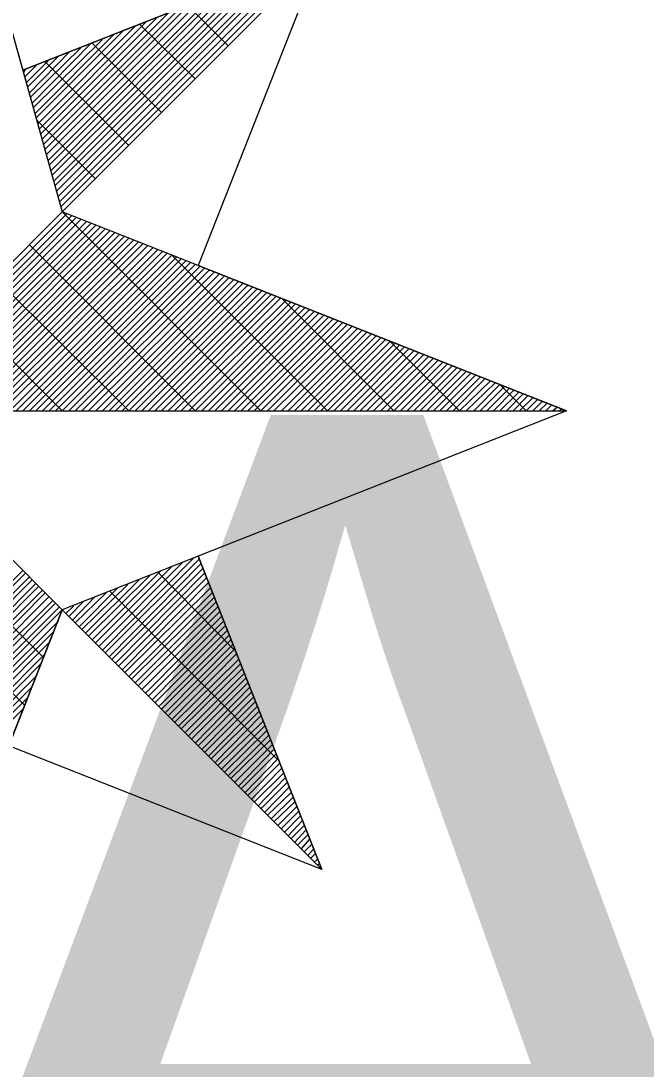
# Model space of a CAD drawing. Extents: x -729889 to -691139, y -995431 to -974354.
# Drawn here: x -725467.438 to -725466.277, y -978452.811 to -978450.867 of the extents above; entities that cross this region are included whole.
import ezdxf

# ---------------------------------------------------------------- set-up
doc = ezdxf.new("R2010")
doc.units = 0
doc.layers.add('Atributy', color=7, linetype='Continuous')
doc.layers.add('Světelný bod se zemním svítidlem', color=7, linetype='Continuous')

# ---------------------------------------------------------------- blocks, each defined once
blk = doc.blocks.new('Světlo')
at = {"layer": 'Světelný bod se zemním svítidlem'}
for p, q in [((0, 1.6939), (0.3687, 0.3687)), ((0, 1.6939), (0.2957, 0.6313)), ((0.8504, 0.8504), (0.2957, 0.6313)), ((0.2957, 0.6313), (0.8504, 0.8504)), ((0.367, 0.3791), (0.8296, 0.8417)), ((0.3687, 0.3687), (0.8504, 0.8504)), ((0.8504, 0.8504), (0.3687, 0.3687)), ((0.8504, 0.8504), (0.6209, 0.2696)), ((0.3583, 0.407), (0.7687, 0.8174)), ((0.3617, 0.3983), (0.7878, 0.8261)), ((0.3635, 0.3878), (0.8087, 0.833)), ((0.353, 0.4261), (0.727, 0.8017)), ((0.3548, 0.4174), (0.7478, 0.8104)), ((0.3443, 0.4557), (0.6661, 0.7774)), ((0.3478, 0.4452), (0.687, 0.7861)), ((0.3496, 0.4365), (0.7078, 0.793)), ((0.3391, 0.4748), (0.6261, 0.7617)), ((0.3426, 0.4643), (0.647, 0.7687)), ((0.3339, 0.4939), (0.5861, 0.7461)), ((0.3374, 0.4852), (0.6052, 0.753)), ((0.6765, 0.6765), (0.6017, 0.7513)), ((0.327, 0.5235), (0.5252, 0.7217)), ((0.3287, 0.513), (0.5443, 0.7287)), ((0.3322, 0.5043), (0.5652, 0.7374)), ((0.32, 0.5426), (0.4835, 0.7061)), ((0.3235, 0.5322), (0.5043, 0.713)), ((0.6157, 0.6157), (0.513, 0.7165)), ((0.313, 0.5704), (0.4226, 0.6817)), ((0.3148, 0.5617), (0.4435, 0.6887)), ((0.3183, 0.5513), (0.4643, 0.6974)), ((0.553, 0.553), (0.4243, 0.6817)), ((0.3078, 0.5896), (0.3826, 0.6661)), ((0.3096, 0.5809), (0.4035, 0.673)), ((0.2991, 0.6191), (0.3217, 0.6417)), ((0.3026, 0.6087), (0.3426, 0.6487)), ((0.3043, 0.6), (0.3617, 0.6574)), ((0.4922, 0.4922), (0.3374, 0.647)), ((0.2957, 0.6313), (0.3687, 0.3687)), ((0.2974, 0.6278), (0.3009, 0.633)), ((0.4313, 0.4296), (0.3217, 0.5391)), ((0.3687, 0.3687), (0, 0)), ((0.3687, 0.3687), (0, 0)), ((0, 0), (0.3687, 0.3687)), ((0.0122, 0), (0.3774, 0.3652)), ((0.0243, 0), (0.3861, 0.3617)), ((0.0365, 0), (0.3948, 0.3583)), ((0.0487, 0), (0.4035, 0.3548)), ((0.0609, 0), (0.4139, 0.3513)), ((1.3043, 0), (0.3687, 0.3687)), ((0.7374, 0), (0.3687, 0.3687)), ((0.073, 0), (0.4226, 0.3478)), ((0.0852, 0), (0.4313, 0.3443)), ((0.0991, 0), (0.44, 0.3409)), ((0.1113, 0), (0.4487, 0.3374)), ((0.1235, 0), (0.4574, 0.3339)), ((0.1357, 0), (0.4661, 0.3304)), ((0.1478, 0), (0.4748, 0.327)), ((0.16, 0), (0.4835, 0.3235)), ((0.1722, 0), (0.4922, 0.32)), ((0.1843, 0), (0.5009, 0.3165)), ((0.1965, 0), (0.5096, 0.313)), ((0.2087, 0), (0.5183, 0.3096)), ((0.2209, 0), (0.527, 0.3061)), ((0.233, 0), (0.5374, 0.3026)), ((0.2452, 0), (0.5461, 0.2991)), ((0.2574, 0), (0.5548, 0.2957)), ((0.2713, 0), (0.5635, 0.2922)), ((0.6157, 0), (0.3078, 0.3078)), ((0.2835, 0), (0.5722, 0.2887)), ((0.2957, 0), (0.5809, 0.2852)), ((0.3078, 0), (0.5896, 0.2817)), ((0.32, 0), (0.5983, 0.2783)), ((0.3322, 0), (0.607, 0.2748)), ((0.8609, 0), (0.5722, 0.2887)), ((0.3443, 0), (0.6157, 0.2713)), ((0.3565, 0), (0.6243, 0.2678)), ((0.3687, 0), (0.633, 0.2643)), ((0.3809, 0), (0.6417, 0.2609)), ((0.393, 0), (0.6504, 0.2574)), ((0.4052, 0), (0.6609, 0.2539)), ((0.6209, 0.2696), (1.3043, 0)), ((0.4922, 0), (0.2452, 0.2452)), ((0.4174, 0), (0.6696, 0.2504)), ((0.4313, 0), (0.6783, 0.247)), ((0.4435, 0), (0.687, 0.2435)), ((0.4557, 0), (0.6957, 0.24)), ((0.4678, 0), (0.7043, 0.2365)), ((0.48, 0), (0.713, 0.233)), ((0.4922, 0), (0.7217, 0.2296)), ((0.5043, 0), (0.7304, 0.2261)), ((0.5165, 0), (0.7391, 0.2226)), ((0.5287, 0), (0.7478, 0.2191)), ((0.5409, 0), (0.7565, 0.2157)), ((0.553, 0), (0.7652, 0.2122)), ((0.5652, 0), (0.7739, 0.2087)), ((0.5774, 0), (0.7843, 0.2052)), ((0.5896, 0), (0.793, 0.2017)), ((0.6035, 0), (0.8017, 0.1983)), ((0.6157, 0), (0.8104, 0.1948)), ((0.9843, 0), (0.7757, 0.2087)), ((0.3687, 0), (0.1843, 0.1843)), ((0.6278, 0), (0.8191, 0.1913)), ((0.64, 0), (0.8278, 0.1878)), ((0.6522, 0), (0.8365, 0.1843)), ((0.6643, 0), (0.8452, 0.1809)), ((0.6765, 0), (0.8539, 0.1774)), ((0.6887, 0), (0.8626, 0.1739)), ((0.7009, 0), (0.8713, 0.1704)), ((0.713, 0), (0.88, 0.167)), ((0.7252, 0), (0.8887, 0.1635)), ((0.7374, 0), (0.8974, 0.16)), ((0.7496, 0), (0.9061, 0.1565)), ((0.7617, 0), (0.9165, 0.153)), ((0.7757, 0), (0.9252, 0.1496)), ((0.7878, 0), (0.9339, 0.1461)), ((0.8, 0), (0.9426, 0.1426)), ((0.8122, 0), (0.9513, 0.1391)), ((0.8243, 0), (0.96, 0.1357)), ((0.8365, 0), (0.9687, 0.1322)), ((0.8487, 0), (0.9774, 0.1287)), ((0.8609, 0), (0.9861, 0.1252)), ((0.873, 0), (0.9948, 0.1217)), ((0.8852, 0), (1.0035, 0.1183)), ((1.1061, 0), (0.9774, 0.1287)), ((0.8974, 0), (1.0122, 0.1148)), ((0.9096, 0), (1.0209, 0.1113)), ((0.9217, 0), (1.0296, 0.1078)), ((0.9339, 0), (1.04, 0.1043)), ((0.9461, 0), (1.0487, 0.1009)), ((0.96, 0), (1.0574, 0.0974)), ((0.9722, 0), (1.0661, 0.0939)), ((0.9843, 0), (1.0748, 0.0904)), ((0.9965, 0), (1.0835, 0.087)), ((1.0087, 0), (1.0922, 0.0835)), ((1.0209, 0), (1.1009, 0.08)), ((1.033, 0), (1.1096, 0.0765)), ((1.0452, 0), (1.1183, 0.073)), ((1.0574, 0), (1.127, 0.0696)), ((1.0696, 0), (1.1357, 0.0661)), ((1.0817, 0), (1.1443, 0.0626)), ((1.0939, 0), (1.153, 0.0591)), ((1.1061, 0), (1.1635, 0.0557)), ((1.1183, 0), (1.1722, 0.0522)), ((1.1322, 0), (1.1809, 0.0487)), ((1.1443, 0), (1.1896, 0.0452)), ((1.1565, 0), (1.1983, 0.0417)), ((1.2296, 0), (1.1809, 0.0487)), ((1.1687, 0), (1.207, 0.0383)), ((1.1809, 0), (1.2157, 0.0348)), ((1.193, 0), (1.2243, 0.0313)), ((1.2052, 0), (1.233, 0.0278)), ((1.2174, 0), (1.2417, 0.0243)), ((1.2296, 0), (1.2504, 0.0209)), ((-1.3043, 0), (1.3043, 0)), ((0.3687, -0.3687), (0, 0)), ((0, 0), (1.3043, 0)), ((0.3687, -0.3687), (0, 0)), ((0.3687, -0.3687), (0, 0)), ((1.3043, 0), (0.6209, -0.2696)), ((1.2417, 0), (1.2591, 0.0174)), ((1.2539, 0), (1.2678, 0.0139)), ((1.2661, 0), (1.2765, 0.0104)), ((1.2783, 0), (1.287, 0.007)), ((1.2904, 0), (1.2957, 0.0035)), ((1.3043, 0), (1.3043, 0)), ((0.3339, -0.4574), (0, -0.1235)), ((0.2991, -0.5461), (0, -0.2452)), ((0.6209, -0.2696), (0.3687, -0.3687)), ((0.8504, -0.8504), (0.6209, -0.2696)), ((0.6209, -0.2696), (0.8504, -0.8504)), ((0.4313, -0.4296), (0.5722, -0.2887)), ((0.4365, -0.4365), (0.593, -0.28)), ((0.4435, -0.4435), (0.6122, -0.273)), ((0.4487, -0.4487), (0.6226, -0.2748)), ((0.4557, -0.4557), (0.6261, -0.2835)), ((0, -0.5896), (0.2957, -0.2957)), ((0, -0.6017), (0.3009, -0.3009)), ((0, -0.6157), (0.3078, -0.3078)), ((0.4174, -0.4174), (0.5322, -0.3043)), ((0.4243, -0.4243), (0.5513, -0.2974)), ((0.4609, -0.4609), (0.6296, -0.2922)), ((0.4678, -0.4678), (0.633, -0.3009)), ((0.473, -0.473), (0.6365, -0.3096)), ((0.6887, -0.4435), (0.5461, -0.2991)), ((0, -0.6278), (0.313, -0.313)), ((0, -0.64), (0.32, -0.32)), ((0, -0.6522), (0.3252, -0.3252)), ((0.4, -0.4), (0.4713, -0.3287)), ((0.4052, -0.4052), (0.4904, -0.3217)), ((0.4122, -0.4122), (0.5113, -0.313)), ((0.48, -0.48), (0.64, -0.3183)), ((0.4852, -0.4852), (0.6435, -0.3287)), ((0, -0.6643), (0.3322, -0.3322)), ((0, -0.6765), (0.3374, -0.3374)), ((0, -0.6887), (0.3443, -0.3443)), ((0.3878, -0.3878), (0.4296, -0.3443)), ((0.393, -0.393), (0.4504, -0.3374)), ((0.7687, -0.647), (0.4574, -0.3339)), ((0.4922, -0.4922), (0.647, -0.3374)), ((0.4974, -0.4974), (0.6504, -0.3461)), ((0, -0.7009), (0.3513, -0.3513)), ((0, -0.713), (0.3565, -0.3565)), ((0, -0.7252), (0.3635, -0.3635)), ((0, -1.3043), (0.3687, -0.3687)), ((0, -1.3043), (0.3687, -0.3687)), ((0, -0.7374), (0.3687, -0.3687)), ((0.3687, -0.3687), (0.2696, -0.6209)), ((0.3687, -0.3687), (0.8504, -0.8504)), ((0.3687, -0.3687), (0.8504, -0.8504)), ((0.3757, -0.3757), (0.3896, -0.3617)), ((0.3809, -0.3809), (0.4087, -0.353)), ((0.5043, -0.5043), (0.6539, -0.3548)), ((0.5096, -0.5096), (0.6574, -0.3635)), ((0.5165, -0.5165), (0.6609, -0.3722)), ((0.5235, -0.5235), (0.6643, -0.3809)), ((0, -0.7496), (0.3617, -0.3896)), ((0.5287, -0.5287), (0.6678, -0.3896)), ((0.5357, -0.5357), (0.6713, -0.3983)), ((0.5409, -0.5409), (0.6748, -0.407)), ((0, -0.7617), (0.353, -0.4087)), ((0.5478, -0.5478), (0.6783, -0.4157)), ((0.553, -0.553), (0.6817, -0.4243)), ((0, -0.7739), (0.3443, -0.4296)), ((0.56, -0.56), (0.6852, -0.433)), ((0.5652, -0.5652), (0.6887, -0.4417)), ((0, -0.7878), (0.3374, -0.4504)), ((0.5722, -0.5722), (0.6922, -0.4504)), ((0.5774, -0.5774), (0.6957, -0.4609)), ((0, -0.8), (0.3287, -0.4696)), ((0.5843, -0.5843), (0.6991, -0.4696)), ((0.5896, -0.5896), (0.7026, -0.4783)), ((0, -0.8122), (0.3217, -0.4904)), ((0.5965, -0.5965), (0.7061, -0.487)), ((0.6035, -0.6017), (0.7096, -0.4957)), ((0.6087, -0.6087), (0.713, -0.5043)), ((0, -0.8243), (0.313, -0.5113)), ((0.6157, -0.6157), (0.7165, -0.513)), ((0.6209, -0.6209), (0.72, -0.5217)), ((0, -0.8365), (0.3043, -0.5322)), ((0.6278, -0.6278), (0.7235, -0.5304)), ((0.633, -0.633), (0.727, -0.5391)), ((0, -0.8487), (0.2974, -0.5513)), ((0.64, -0.64), (0.7304, -0.5478)), ((0.6452, -0.6452), (0.7339, -0.5565)), ((0.6522, -0.6522), (0.7374, -0.5652)), ((0.6574, -0.6574), (0.7409, -0.5757)), ((0.6643, -0.6643), (0.7443, -0.5843)), ((0.6696, -0.6696), (0.7478, -0.593)), ((0.6765, -0.6765), (0.7513, -0.6017)), ((0.8504, -0.8504), (0.2696, -0.6209)), ((0.6817, -0.6817), (0.7548, -0.6104)), ((0.6887, -0.6887), (0.7583, -0.6191)), ((0.6957, -0.6957), (0.7617, -0.6278)), ((0.7009, -0.7009), (0.7652, -0.6365)), ((0.7078, -0.7078), (0.7687, -0.6452)), ((0.713, -0.713), (0.7722, -0.6539)), ((0.72, -0.72), (0.7757, -0.6626)), ((0.7252, -0.7252), (0.7791, -0.6713)), ((0.7322, -0.7322), (0.7826, -0.68)), ((0.7374, -0.7374), (0.7861, -0.6887)), ((0.7443, -0.7443), (0.7896, -0.6974)), ((0.7496, -0.7496), (0.793, -0.7078)), ((0.7565, -0.7565), (0.7965, -0.7165)), ((0.7617, -0.7617), (0.8, -0.7252)), ((0.7687, -0.7687), (0.8035, -0.7339)), ((0.7757, -0.7739), (0.807, -0.7426)), ((0.7809, -0.7809), (0.8104, -0.7513)), ((0.7878, -0.7878), (0.8139, -0.76)), ((0.793, -0.793), (0.8174, -0.7687)), ((0.8, -0.8), (0.8209, -0.7774)), ((0.8052, -0.8052), (0.8243, -0.7861)), ((0.8122, -0.8122), (0.8278, -0.7948)), ((0.8174, -0.8174), (0.8313, -0.8035)), ((0.8243, -0.8243), (0.8348, -0.8122)), ((0.8296, -0.8296), (0.8383, -0.8209)), ((0.8365, -0.8365), (0.8417, -0.8313)), ((0.8417, -0.8417), (0.8452, -0.84)), ((0.8487, -0.8487), (0.8487, -0.8487))]:
    blk.add_line(p, q, dxfattribs=at)

msp = doc.modelspace()

# ---------------------------------------------------------------- block references
at = {"layer": 'Světelný bod se zemním svítidlem', "xscale": 1.0005800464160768, "yscale": 1.0005800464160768}
msp.add_blockref('Světlo', (-725467.73, -978451.59), dxfattribs=at)

# ---------------------------------------------------------------- texts
at = {"layer": 'Atributy'}
msp.add_text('A-0194', height=2, dxfattribs=at).set_placement((-725467.73, -978453.5976))

doc.saveas('drawing.dxf')
